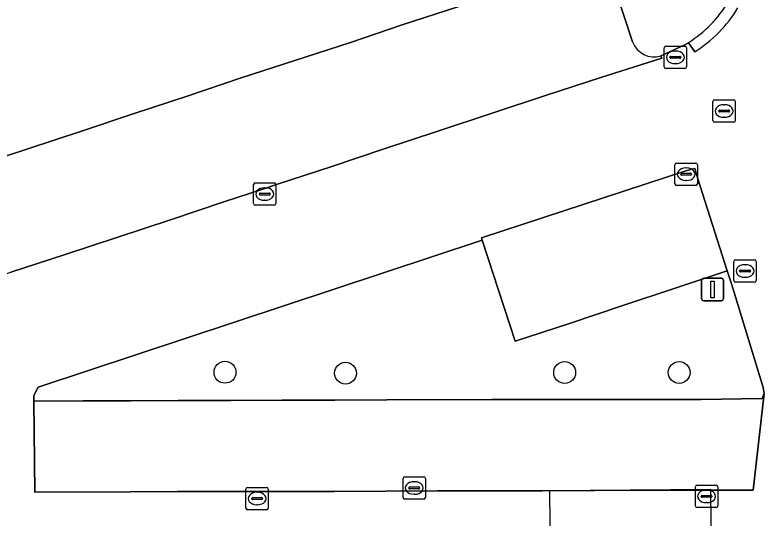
# Model space of a CAD drawing. Extents: x 161477 to 163040, y 383680 to 384871.
# Drawn here: x 162279.09 to 162312.58, y 384650.26 to 384672.75 of the extents above; entities that cross this region are included whole.
import ezdxf

# ---------------------------------------------------------------- set-up
doc = ezdxf.new("R2010")
doc.units = 0
for name, color, linetype in [('IMGEO_Boom', 7, 'Continuous'), ('IMGEO_Groenvoorziening', 7, 'Continuous'), ('IMGEO_Kolk', 7, 'Continuous'), ('IMGEO_Pand_vergunning_verleend', 7, 'Continuous'), ('IMGEO_Parkeervlak_open', 7, 'Continuous'), ('IMGEO_Rijbaan_lokaal_open', 7, 'Continuous'), ('IMGEO_Rioolput', 7, 'Continuous'), ('IMGEO_Verkeersbordpaal', 7, 'Continuous')]:
    doc.layers.add(name, color=color, linetype=linetype)

msp = doc.modelspace()

# ---------------------------------------------------------------- linework, layer by layer
at = {"layer": 'IMGEO_Boom'}
for centre in [(162288.48, 384656.78), (162293.87, 384656.74), (162303.67, 384656.77), (162308.79, 384656.77)]:
    msp.add_circle(centre, 0.489, dxfattribs=at)
at = {"layer": 'IMGEO_Groenvoorziening'}
for points in [[(162264.867, 384657.037), (162263.287, 384661.381), (162265.289, 384662.104), (162267.66, 384662.844), (162270.147, 384663.661), (162272.439, 384664.424), (162274.803, 384665.201), (162277.295, 384665.997), (162279.663, 384666.769), (162282.063, 384667.558), (162284.412, 384668.349), (162286.794, 384669.13), (162289.16, 384669.93), (162294.086, 384671.531), (162296.396, 384672.307), (162298.894, 384673.125), (162301.327, 384673.898), (162305.497, 384675.232), (162306.708, 384671.55)], [(162307.97, 384670.925), (162309.038, 384671.421), (162309.2, 384671.516)]]:
    msp.add_lwpolyline(points, dxfattribs=at)
msp.add_lwpolyline([(162299.976, 384662.685), (162280.125, 384656.107), (162279.935, 384655.744), (162279.933, 384655.494), (162282.134, 384655.501), (162284.253, 384655.498), (162286.381, 384655.516), (162288.741, 384655.518), (162291.018, 384655.533), (162293.398, 384655.535), (162295.713, 384655.544), (162300.407, 384655.557), (162302.756, 384655.561), (162305.096, 384655.556), (162307.428, 384655.557), (162309.771, 384655.565), (162312.501, 384655.606), (162312.583, 384655.835), (162312.551, 384656.095), (162311.147, 384660.687), (162310.932, 384661.317), (162308.517, 384660.515), (162306.308, 384659.777), (162303.88, 384658.96), (162301.456, 384658.164)], close=True, dxfattribs=at)
for centre, radius, start, end in [((162306.301, 384676.126), 5.445, 302.1626, 329.145), ((162307.669, 384671.904), 1.024, 200.226, 287.0806)]:
    msp.add_arc(centre, radius, start, end, dxfattribs=at)
at = {"layer": 'IMGEO_Kolk'}
for p, q in [((162308.119, 384670.435), (162308.119, 384671.287)), ((162308.194, 384671.361), (162309.046, 384671.361)), ((162309.12, 384671.287), (162309.12, 384670.435)), ((162308.421, 384670.904), (162308.819, 384670.904)), ((162308.607, 384671.141), (162308.632, 384671.141)), ((162308.378, 384670.855), (162308.378, 384670.867)), ((162308.816, 384670.818), (162308.418, 384670.818)), ((162308.63, 384670.581), (162308.605, 384670.581)), ((162308.862, 384670.867), (162308.862, 384670.855)), ((162309.046, 384670.361), (162308.194, 384670.361)), ((162308.601, 384665.208), (162308.601, 384666.06)), ((162308.676, 384666.134), (162309.528, 384666.134)), ((162309.089, 384665.914), (162309.114, 384665.914)), ((162309.602, 384666.06), (162309.602, 384665.208)), ((162308.86, 384665.628), (162308.86, 384665.64)), ((162309.298, 384665.591), (162308.9, 384665.591)), ((162308.903, 384665.677), (162309.301, 384665.677)), ((162309.344, 384665.64), (162309.344, 384665.628)), ((162289.832, 384665.248), (162290.684, 384665.248)), ((162309.112, 384665.354), (162309.087, 384665.354)), ((162289.757, 384664.322), (162289.757, 384665.174)), ((162290.245, 384665.028), (162290.27, 384665.028)), ((162290.758, 384665.174), (162290.758, 384664.322)), ((162309.528, 384665.134), (162308.676, 384665.134)), ((162290.016, 384664.742), (162290.016, 384664.754)), ((162290.454, 384664.705), (162290.056, 384664.705)), ((162290.059, 384664.791), (162290.457, 384664.791)), ((162290.5, 384664.754), (162290.5, 384664.742)), ((162290.684, 384664.248), (162289.832, 384664.248)), ((162290.268, 384664.468), (162290.243, 384664.468)), ((162311.234, 384660.881), (162311.234, 384661.733)), ((162311.309, 384661.807), (162312.161, 384661.807)), ((162311.722, 384661.587), (162311.747, 384661.587)), ((162312.235, 384661.733), (162312.235, 384660.881)), ((162311.493, 384661.301), (162311.493, 384661.313)), ((162311.931, 384661.264), (162311.533, 384661.264)), ((162311.536, 384661.35), (162311.934, 384661.35)), ((162311.977, 384661.313), (162311.977, 384661.301)), ((162311.745, 384661.027), (162311.72, 384661.027)), ((162312.161, 384660.807), (162311.309, 384660.807)), ((162289.416, 384650.708), (162289.416, 384651.56)), ((162289.491, 384651.634), (162290.343, 384651.634)), ((162290.417, 384651.56), (162290.417, 384650.708)), ((162309.514, 384650.806), (162309.514, 384651.658)), ((162309.589, 384651.732), (162310.441, 384651.732)), ((162310.002, 384651.512), (162310.027, 384651.512)), ((162310.515, 384651.658), (162310.515, 384650.806)), ((162289.718, 384651.177), (162290.116, 384651.177)), ((162289.904, 384651.414), (162289.929, 384651.414)), ((162309.773, 384651.226), (162309.773, 384651.238)), ((162310.211, 384651.189), (162309.813, 384651.189)), ((162309.816, 384651.275), (162310.214, 384651.275)), ((162310.257, 384651.238), (162310.257, 384651.226)), ((162289.675, 384651.128), (162289.675, 384651.14)), ((162290.113, 384651.091), (162289.715, 384651.091)), ((162289.927, 384650.854), (162289.902, 384650.854)), ((162290.159, 384651.14), (162290.159, 384651.128)), ((162310.025, 384650.952), (162310, 384650.952)), ((162290.343, 384650.634), (162289.491, 384650.634)), ((162310.441, 384650.732), (162309.589, 384650.732))]:
    msp.add_line(p, q, dxfattribs=at)
for points in [[(162308.119, 384670.435), (162308.119, 384671.287)], [(162308.194, 384671.361), (162309.046, 384671.361)], [(162309.12, 384671.287), (162309.12, 384670.435)], [(162309.046, 384670.361), (162308.194, 384670.361)], [(162308.601, 384665.208), (162308.601, 384666.06)], [(162308.676, 384666.134), (162309.528, 384666.134)], [(162309.602, 384666.06), (162309.602, 384665.208)], [(162289.832, 384665.248), (162290.684, 384665.248)], [(162289.757, 384664.322), (162289.757, 384665.174)], [(162290.758, 384665.174), (162290.758, 384664.322)], [(162309.528, 384665.134), (162308.676, 384665.134)], [(162290.684, 384664.248), (162289.832, 384664.248)], [(162311.234, 384660.881), (162311.234, 384661.733)], [(162311.309, 384661.807), (162312.161, 384661.807)], [(162312.235, 384661.733), (162312.235, 384660.881)], [(162312.161, 384660.807), (162311.309, 384660.807)], [(162289.416, 384650.708), (162289.416, 384651.56)], [(162289.491, 384651.634), (162290.343, 384651.634)], [(162290.417, 384651.56), (162290.417, 384650.708)], [(162309.514, 384650.806), (162309.514, 384651.658)], [(162309.589, 384651.732), (162310.441, 384651.732)], [(162310.515, 384651.658), (162310.515, 384650.806)], [(162290.343, 384650.634), (162289.491, 384650.634)], [(162310.441, 384650.732), (162309.589, 384650.732)]]:
    msp.add_lwpolyline(points, dxfattribs=at)
for centre, radius, start, end in [((162308.196, 384671.285), 0.0765, 91.552, 178.448), ((162308.196, 384671.285), 0.0765, 91.552, 178.448), ((162309.044, 384671.285), 0.0765, 1.552, 88.448), ((162309.044, 384671.285), 0.0765, 1.552, 88.448), ((162308.418, 384670.864), 0.0403, 85.8775, 175.7526), ((162308.823, 384670.866), 0.0386, 1.7309, 96.639), ((162308.415, 384670.854), 0.0366, 178.938, 274.7102), ((162308.819, 384670.861), 0.043, 264.8664, 352.4533), ((162308.196, 384670.437), 0.0765, 181.552, 268.448), ((162308.196, 384670.437), 0.0765, 181.552, 268.448), ((162309.044, 384670.437), 0.0765, 271.552, 358.448), ((162309.044, 384670.437), 0.0765, 271.552, 358.448), ((162308.678, 384666.058), 0.0765, 91.552, 178.448), ((162308.678, 384666.058), 0.0765, 91.552, 178.448), ((162309.526, 384666.058), 0.0765, 1.552, 88.448), ((162309.526, 384666.058), 0.0765, 1.552, 88.448), ((162308.9, 384665.637), 0.0403, 85.8775, 175.7526), ((162308.897, 384665.627), 0.0366, 178.938, 274.7102), ((162309.301, 384665.634), 0.043, 264.8664, 352.4533), ((162309.305, 384665.639), 0.0386, 1.7309, 96.639), ((162289.834, 384665.172), 0.0765, 91.552, 178.448), ((162289.834, 384665.172), 0.0765, 91.552, 178.448), ((162290.682, 384665.172), 0.0765, 1.552, 88.448), ((162290.682, 384665.172), 0.0765, 1.552, 88.448), ((162308.678, 384665.21), 0.0765, 181.552, 268.448), ((162308.678, 384665.21), 0.0765, 181.552, 268.448), ((162309.526, 384665.21), 0.0765, 271.552, 358.448), ((162309.526, 384665.21), 0.0765, 271.552, 358.448), ((162290.056, 384664.751), 0.0403, 85.8775, 175.7526), ((162290.053, 384664.741), 0.0366, 178.938, 274.7102), ((162290.457, 384664.748), 0.043, 264.8664, 352.4533), ((162290.461, 384664.753), 0.0386, 1.7309, 96.639), ((162289.834, 384664.324), 0.0765, 181.552, 268.448), ((162289.834, 384664.324), 0.0765, 181.552, 268.448), ((162290.682, 384664.324), 0.0765, 271.552, 358.448), ((162290.682, 384664.324), 0.0765, 271.552, 358.448), ((162311.311, 384661.731), 0.0765, 91.552, 178.448), ((162311.311, 384661.731), 0.0765, 91.552, 178.448), ((162312.159, 384661.731), 0.0765, 1.552, 88.448), ((162312.159, 384661.731), 0.0765, 1.552, 88.448), ((162311.533, 384661.31), 0.0403, 85.8775, 175.7526), ((162311.53, 384661.3), 0.0366, 178.938, 274.7102), ((162311.934, 384661.307), 0.043, 264.8664, 352.4533), ((162311.938, 384661.312), 0.0386, 1.7309, 96.639), ((162311.311, 384660.883), 0.0765, 181.552, 268.448), ((162311.311, 384660.883), 0.0765, 181.552, 268.448), ((162312.159, 384660.883), 0.0765, 271.552, 358.448), ((162312.159, 384660.883), 0.0765, 271.552, 358.448), ((162289.493, 384651.558), 0.0765, 91.552, 178.448), ((162289.493, 384651.558), 0.0765, 91.552, 178.448), ((162290.341, 384651.558), 0.0765, 1.552, 88.448), ((162290.341, 384651.558), 0.0765, 1.552, 88.448), ((162309.591, 384651.656), 0.0765, 91.552, 178.448), ((162309.591, 384651.656), 0.0765, 91.552, 178.448), ((162310.439, 384651.656), 0.0765, 1.552, 88.448), ((162310.439, 384651.656), 0.0765, 1.552, 88.448), ((162289.715, 384651.137), 0.0403, 85.8775, 175.7526), ((162290.12, 384651.139), 0.0386, 1.7309, 96.639), ((162309.813, 384651.235), 0.0403, 85.8775, 175.7526), ((162309.81, 384651.225), 0.0366, 178.938, 274.7102), ((162310.214, 384651.232), 0.043, 264.8664, 352.4533), ((162310.218, 384651.237), 0.0386, 1.7309, 96.639), ((162289.712, 384651.127), 0.0366, 178.938, 274.7102), ((162290.116, 384651.134), 0.043, 264.8664, 352.4533), ((162309.591, 384650.808), 0.0765, 181.552, 268.448), ((162309.591, 384650.808), 0.0765, 181.552, 268.448), ((162310.439, 384650.808), 0.0765, 271.552, 358.448), ((162310.439, 384650.808), 0.0765, 271.552, 358.448), ((162289.493, 384650.71), 0.0765, 181.552, 268.448), ((162289.493, 384650.71), 0.0765, 181.552, 268.448), ((162290.341, 384650.71), 0.0765, 271.552, 358.448), ((162290.341, 384650.71), 0.0765, 271.552, 358.448)]:
    msp.add_arc(centre, radius, start, end, dxfattribs=at)
for centre, major_axis, ratio, start_param, end_param in [((162308.606, 384670.861), (-0.387, 0.002), 0.722429, 4.712389, 7.853982), ((162308.631, 384670.861), (-0.39, 0.002), 0.717154, 1.570796, 4.712389), ((162309.088, 384665.634), (-0.387, 0.002), 0.722429, 4.712389, 7.853982), ((162309.113, 384665.634), (-0.39, 0.002), 0.717154, 1.570796, 4.712389), ((162290.244, 384664.748), (-0.387, 0.002), 0.722429, 4.712389, 7.853982), ((162290.269, 384664.748), (-0.39, 0.002), 0.717154, 1.570796, 4.712389), ((162311.721, 384661.307), (-0.387, 0.002), 0.722429, 4.712389, 7.853982), ((162311.746, 384661.307), (-0.39, 0.002), 0.717154, 1.570796, 4.712389), ((162310.001, 384651.232), (-0.387, 0.002), 0.722429, 4.712389, 7.853982), ((162310.026, 384651.232), (-0.39, 0.002), 0.717154, 1.570796, 4.712389), ((162289.903, 384651.134), (-0.387, 0.002), 0.722429, 4.712389, 7.853982), ((162289.928, 384651.134), (-0.39, 0.002), 0.717154, 1.570796, 4.712389)]:
    msp.add_ellipse(centre, major_axis=major_axis, ratio=ratio, start_param=start_param, end_param=end_param, dxfattribs=at)
at = {"layer": 'IMGEO_Pand_vergunning_verleend'}
msp.add_lwpolyline([(162303.004, 384651.49), (162310.194, 384651.56), (162310.755, 384593.87), (162303.565, 384593.8)], close=True, dxfattribs=at)
at = {"layer": 'IMGEO_Parkeervlak_open'}
for points in [[(162306.708, 384671.55), (162305.497, 384675.232), (162301.327, 384673.898), (162298.894, 384673.125), (162296.396, 384672.307), (162294.086, 384671.531), (162289.16, 384669.93), (162286.794, 384669.13), (162284.412, 384668.349), (162282.063, 384667.558), (162279.663, 384666.769), (162277.295, 384665.997), (162274.803, 384665.201), (162272.439, 384664.424), (162270.147, 384663.661), (162267.66, 384662.844), (162265.289, 384662.104), (162263.287, 384661.381), (162264.867, 384657.037)], [(162264.754, 384656.575), (162266.876, 384657.261), (162269.262, 384658.062), (162271.27, 384658.712), (162271.57, 384658.822), (162276.482, 384660.454), (162278.901, 384661.254), (162281.283, 384662.027), (162286.04, 384663.6), (162288.432, 384664.396), (162290.175, 384664.96), (162290.827, 384665.191), (162293.218, 384665.966), (162295.596, 384666.77), (162297.995, 384667.561), (162300.428, 384668.366), (162302.851, 384669.172), (162305.289, 384669.965), (162308.013, 384670.827), (162307.97, 384670.925)]]:
    msp.add_lwpolyline(points, dxfattribs=at)
for points in [[(162301.456, 384658.164), (162303.88, 384658.96), (162306.308, 384659.777), (162308.517, 384660.515), (162310.932, 384661.317), (162309.629, 384665.428), (162309.494, 384665.892), (162309.091, 384665.791), (162299.944, 384662.784), (162299.976, 384662.685)], [(162279.933, 384655.494), (162279.978, 384651.422), (162284.245, 384651.44), (162286.363, 384651.445), (162293.342, 384651.456), (162297.986, 384651.476), (162300.334, 384651.48), (162302.665, 384651.481), (162304.996, 384651.493), (162309.656, 384651.503), (162310.1, 384651.51), (162312.103, 384651.505), (162312.583, 384655.835), (162312.501, 384655.606), (162309.771, 384655.565), (162307.428, 384655.557), (162305.096, 384655.556), (162302.756, 384655.561), (162300.407, 384655.557), (162295.713, 384655.544), (162293.398, 384655.535), (162291.018, 384655.533), (162288.741, 384655.518), (162286.381, 384655.516), (162284.253, 384655.498), (162282.134, 384655.501)]]:
    msp.add_lwpolyline(points, close=True, dxfattribs=at)
msp.add_arc((162307.669, 384671.904), 1.024, 200.226, 287.0806, dxfattribs=at)
at = {"layer": 'IMGEO_Rijbaan_lokaal_open'}
for points in [[(162309.482, 384671.099), (162309.2, 384671.516), (162309.038, 384671.421), (162307.97, 384670.925), (162308.013, 384670.827), (162305.289, 384669.965), (162302.851, 384669.172), (162300.428, 384668.366), (162297.995, 384667.561), (162295.596, 384666.77), (162293.218, 384665.966), (162290.827, 384665.191), (162290.175, 384664.96), (162288.432, 384664.396), (162286.04, 384663.6), (162281.283, 384662.027), (162278.901, 384661.254)], [(162309.2, 384671.516), (162309.482, 384671.099)]]:
    msp.add_lwpolyline(points, dxfattribs=at)
msp.add_lwpolyline([(162299.976, 384662.685), (162299.944, 384662.784), (162309.091, 384665.791), (162309.494, 384665.892), (162309.629, 384665.428), (162310.932, 384661.317), (162311.147, 384660.687), (162312.551, 384656.095), (162312.583, 384655.835), (162312.103, 384651.505), (162310.1, 384651.51), (162309.656, 384651.503), (162304.996, 384651.493), (162302.665, 384651.481), (162300.334, 384651.48), (162297.986, 384651.476), (162293.342, 384651.456), (162286.363, 384651.445), (162284.245, 384651.44), (162279.978, 384651.422), (162279.933, 384655.494), (162279.935, 384655.744), (162280.125, 384656.107)], close=True, dxfattribs=at)
for centre, radius, start, end in [((162306.301, 384676.126), 5.445, 302.1626, 329.145), ((162306.116, 384676.348), 6.235, 302.673, 328.2658), ((162306.116, 384676.348), 6.235, 302.673, 328.2658)]:
    msp.add_arc(centre, radius, start, end, dxfattribs=at)
at = {"layer": 'IMGEO_Rioolput'}
for p, q in [((162310.374, 384668.96), (162311.226, 384668.96)), ((162310.299, 384668.034), (162310.299, 384668.886)), ((162310.787, 384668.74), (162310.812, 384668.74)), ((162311.3, 384668.886), (162311.3, 384668.034)), ((162310.558, 384668.454), (162310.558, 384668.466)), ((162310.996, 384668.417), (162310.598, 384668.417)), ((162310.601, 384668.503), (162310.999, 384668.503)), ((162311.042, 384668.466), (162311.042, 384668.454)), ((162311.226, 384667.96), (162310.374, 384667.96)), ((162310.81, 384668.18), (162310.785, 384668.18)), ((162296.442, 384651.182), (162296.442, 384652.034)), ((162296.517, 384652.108), (162297.369, 384652.108)), ((162296.93, 384651.888), (162296.955, 384651.888)), ((162297.443, 384652.034), (162297.443, 384651.182)), ((162296.701, 384651.602), (162296.701, 384651.614)), ((162297.139, 384651.565), (162296.741, 384651.565)), ((162296.744, 384651.651), (162297.142, 384651.651)), ((162297.185, 384651.614), (162297.185, 384651.602)), ((162296.953, 384651.328), (162296.928, 384651.328)), ((162297.369, 384651.108), (162296.517, 384651.108))]:
    msp.add_line(p, q, dxfattribs=at)
for points in [[(162310.374, 384668.96), (162311.226, 384668.96)], [(162310.299, 384668.034), (162310.299, 384668.886)], [(162311.3, 384668.886), (162311.3, 384668.034)], [(162311.226, 384667.96), (162310.374, 384667.96)], [(162296.442, 384651.182), (162296.442, 384652.034)], [(162296.517, 384652.108), (162297.369, 384652.108)], [(162297.443, 384652.034), (162297.443, 384651.182)], [(162297.369, 384651.108), (162296.517, 384651.108)]]:
    msp.add_lwpolyline(points, dxfattribs=at)
for centre, radius, start, end in [((162310.376, 384668.884), 0.0765, 91.552, 178.448), ((162310.376, 384668.884), 0.0765, 91.552, 178.448), ((162311.224, 384668.884), 0.0765, 1.552, 88.448), ((162311.224, 384668.884), 0.0765, 1.552, 88.448), ((162310.598, 384668.463), 0.0403, 85.8775, 175.7526), ((162310.595, 384668.453), 0.0366, 178.938, 274.7102), ((162310.999, 384668.46), 0.043, 264.8664, 352.4533), ((162311.003, 384668.465), 0.0386, 1.7309, 96.639), ((162310.376, 384668.036), 0.0765, 181.552, 268.448), ((162310.376, 384668.036), 0.0765, 181.552, 268.448), ((162311.224, 384668.036), 0.0765, 271.552, 358.448), ((162311.224, 384668.036), 0.0765, 271.552, 358.448), ((162296.519, 384652.032), 0.0765, 91.552, 178.448), ((162296.519, 384652.032), 0.0765, 91.552, 178.448), ((162297.367, 384652.032), 0.0765, 1.552, 88.448), ((162297.367, 384652.032), 0.0765, 1.552, 88.448), ((162296.741, 384651.611), 0.0403, 85.8775, 175.7526), ((162296.738, 384651.601), 0.0366, 178.938, 274.7102), ((162297.142, 384651.608), 0.043, 264.8664, 352.4533), ((162297.146, 384651.613), 0.0386, 1.7309, 96.639), ((162296.519, 384651.184), 0.0765, 181.552, 268.448), ((162296.519, 384651.184), 0.0765, 181.552, 268.448), ((162297.367, 384651.184), 0.0765, 271.552, 358.448), ((162297.367, 384651.184), 0.0765, 271.552, 358.448)]:
    msp.add_arc(centre, radius, start, end, dxfattribs=at)
for centre, major_axis, ratio, start_param, end_param in [((162310.786, 384668.46), (-0.387, 0.002), 0.722429, 4.712389, 7.853982), ((162310.811, 384668.46), (-0.39, 0.002), 0.717154, 1.570796, 4.712389), ((162296.929, 384651.608), (-0.387, 0.002), 0.722429, 4.712389, 7.853982), ((162296.954, 384651.608), (-0.39, 0.002), 0.717154, 1.570796, 4.712389)]:
    msp.add_ellipse(centre, major_axis=major_axis, ratio=ratio, start_param=start_param, end_param=end_param, dxfattribs=at)
at = {"layer": 'IMGEO_Verkeersbordpaal'}
for p, q in [((162309.785, 384660.08), (162309.785, 384660.88)), ((162309.785, 384660.88), (162309.785, 384660.08)), ((162309.885, 384660.98), (162310.675, 384660.98)), ((162310.675, 384660.98), (162309.885, 384660.98)), ((162310.775, 384660.88), (162310.775, 384660.08)), ((162310.775, 384660.08), (162310.775, 384660.88)), ((162310.675, 384659.98), (162309.885, 384659.98)), ((162309.885, 384659.98), (162310.675, 384659.98))]:
    msp.add_line(p, q, dxfattribs=at)
msp.add_lwpolyline([(162310.205, 384660.855), (162310.355, 384660.855), (162310.355, 384660.105), (162310.205, 384660.105), (162310.205, 384660.855)], dxfattribs=at)
for centre, start, end in [((162309.885, 384660.88), 90, 180), ((162309.885, 384660.88), 90, 180), ((162310.675, 384660.88), 0, 90), ((162310.675, 384660.88), 360, 90), ((162309.885, 384660.08), 180, 270), ((162309.885, 384660.08), 180, 270), ((162310.675, 384660.08), 270, 0), ((162310.675, 384660.08), 270, 0)]:
    msp.add_arc(centre, 0.1, start, end, dxfattribs=at)

doc.saveas('drawing.dxf')
